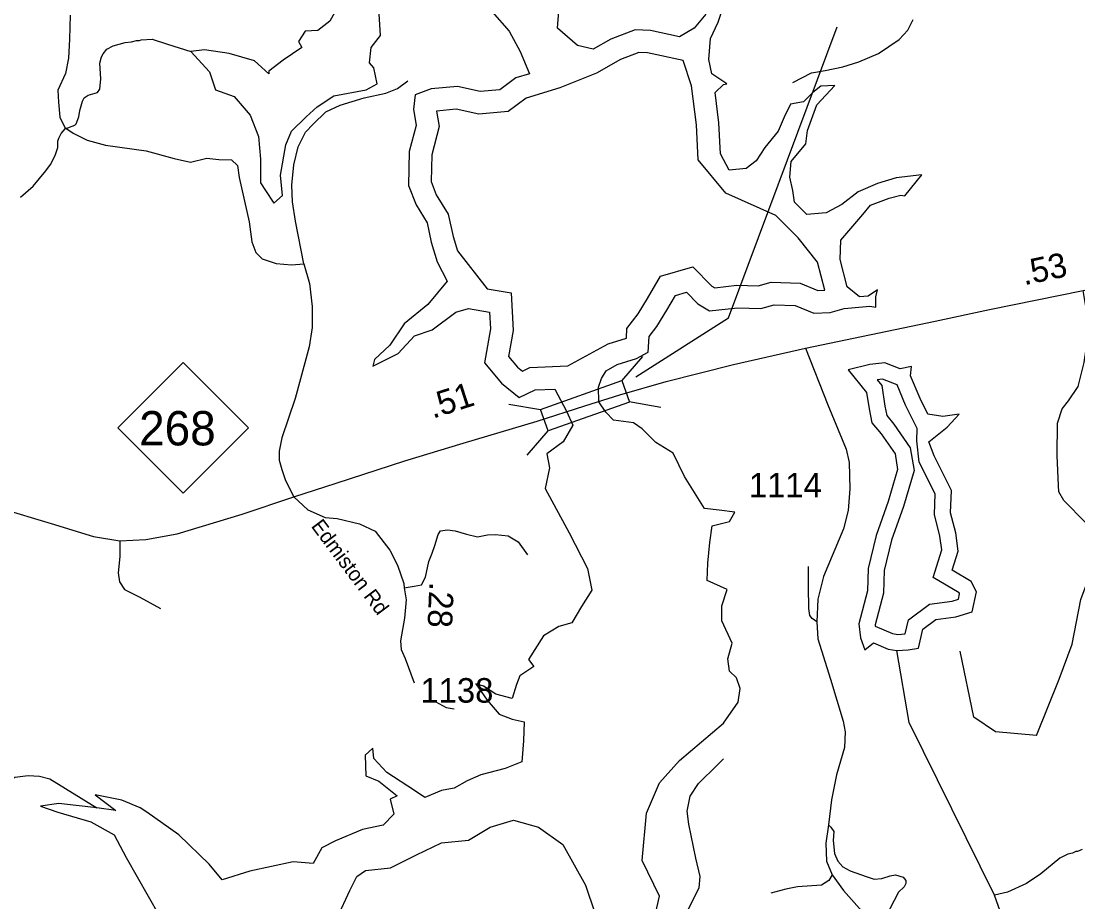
# Model space of a CAD drawing. Extents: x 1248089 to 1457196, y 820910 to 988753.
# Drawn here: x 1323366 to 1328755, y 860169 to 864659 of the extents above; entities that cross this region are included whole.
import ezdxf

# ---------------------------------------------------------------- set-up
doc = ezdxf.new("R2010")
doc.units = 0
for name, color, linetype in [('Exist Hydrographic Buffer Line', 7, 'Continuous'), ('Exist Hydrographic Creek Single Shore', 7, 'Continuous'), ('Exist Hydrographic Lake Shore', 7, 'Continuous'), ('Exist Hydrographic Misc Water Feature', 7, 'Continuous'), ('Exist Hydrographic Reservoir', 7, 'Continuous'), ('Exist Road Non-System Type 51', 7, 'Continuous'), ('Exist Road Primary NC Attributed', 7, 'Continuous'), ('Exist Road Primary NC Shield CELL', 7, 'Continuous'), ('Exist Road Primary NC Shield Number Label', 7, 'Continuous'), ('Exist Road Primary NC Structure Standard Bridge CELL', 7, 'Continuous'), ('Exist Road Primary NC Structure Standard Bridge Number Label', 7, 'Continuous'), ('Exist Road Secondary Type 41 Attributed', 7, 'Continuous'), ('Exist Road Secondary Type 51 Attributed', 7, 'Continuous'), ('Exist Road Secondary Type 51 Label', 7, 'Continuous'), ('Prop CMT Slope Fill', 7, 'Continuous'), ('Prop GRAU CAT1 Cell', 7, 'Continuous'), ('Prop Lane Lines', 7, 'Continuous')]:
    doc.layers.add(name, color=color, linetype=linetype)

msp = doc.modelspace()

# ---------------------------------------------------------------- linework, layer by layer
at = {"layer": 'Exist Hydrographic Buffer Line'}
for points in [[(1326358.9, 863014), (1326452.5, 863043.9), (1326455, 863092.6), (1326512.9, 863168), (1326560.4, 863244.8), (1326626.4, 863358.9), (1326791.5, 863406.1), (1326888.7, 863308.8), (1326902.8, 863300.3), (1327015.1, 863312.8), (1327123.8, 863309.2), (1327191.4, 863329.1), (1327337.9, 863323.6), (1327428.3, 863285.9), (1327464.2, 863287.6), (1327427.3, 863431.4), (1327328.6, 863554.9), (1327215.1, 863668.5), (1326960.1, 863782.9), (1326819, 863952), (1326810, 864131.4), (1326784.6, 864330.1), (1326741.6, 864458), (1326560.7, 864497.1), (1326515.3, 864499.4), (1326423, 864463.6), (1326299.2, 864393.6)], [(1326299.2, 864393.6), (1326112.8, 864319.8), (1325941.4, 864266.2), (1325848.9, 864198), (1325699.8, 864185), (1325583.9, 864210.8), (1325484.4, 864201.1), (1325496.8, 864122.6), (1325459.6, 863978.4), (1325456.2, 863842), (1325482.8, 863773.9), (1325543.7, 863675.4), (1325568.5, 863561.4), (1325590.8, 863487.9), (1325742.1, 863294.8), (1325865, 863275.1), (1325874.6, 863082.9), (1325851.3, 862950), (1325896.4, 862895.9), (1325922.1, 862875.1), (1325959.7, 862892.9), (1326154.1, 862901.4), (1326358.9, 863014)], [(1327731.1, 862830), (1327754.3, 862801.3), (1327770.8, 862696.8), (1327779.8, 862648.5), (1327816.9, 862604.6), (1327900.3, 862484.6), (1327919.7, 862368.2), (1327865.1, 862184.2), (1327804, 862014), (1327767.2, 861858.3), (1327762.7, 861742.3), (1327720.3, 861580.9), (1327721.1, 861574.2), (1327810.2, 861537.5), (1327835.8, 861532.9), (1327874.1, 861535.1), (1327890.6, 861607.9), (1327998.6, 861687.2), (1328113.9, 861702.2), (1328145.6, 861712.2), (1328151.4, 861739.2), (1328148.7, 861744.8), (1328016.1, 861823.2), (1328061.1, 861964.8), (1328051.2, 862034.4), (1328022.8, 862143.4), (1328026.8, 862249.4), (1327946, 862411.3), (1327933.7, 862519.2), (1327935.4, 862582.7), (1327876, 862701.5), (1327832.5, 862804.6), (1327758.8, 862833.3), (1327731.1, 862830)]]:
    msp.add_lwpolyline(points, dxfattribs=at)
at = {"layer": 'Exist Hydrographic Creek Single Shore'}
msp.add_lwpolyline([(1328514.9, 858382.8), (1328392.9, 858529.6), (1328370.9, 858677.8), (1328440.9, 858817.5), (1328481.9, 859141.7), (1328393.9, 859278.1), (1328385.9, 859652.5), (1328420.9, 859743.8), (1328417.9, 859953.9), (1328329.6, 860203.1), (1327893.8, 861083.8), (1327830.9, 861450.5)], dxfattribs=at)
at = {"layer": 'Exist Hydrographic Lake Shore'}
msp.add_lwpolyline([(1327583.9, 862881.8), (1327676.7, 862766.8), (1327689.9, 862682.8), (1327703.2, 862612.1), (1327751.8, 862554.6), (1327822.5, 862452.9), (1327835.7, 862373.4), (1327787.1, 862209.8), (1327725.3, 862037.4), (1327685.5, 861869.4), (1327681.1, 861754.4), (1327636.9, 861586.5), (1327645.8, 861515.7), (1327667.8, 861453.8), (1327712, 861489.2), (1327787.1, 861458.2), (1327830.9, 861450.5), (1327888.7, 861453.8), (1327941.7, 861462.7), (1327963.8, 861559.9), (1328030.1, 861608.6), (1328131.7, 861621.8), (1328215.6, 861648.3), (1328237.7, 861750), (1328211.2, 861803.1), (1328114, 861860.5), (1328145, 861957.8), (1328131.7, 862050.6), (1328105.2, 862152.3), (1328109.6, 862267.3), (1328021.3, 862444.1), (1327994.8, 862514.8), (1328087.5, 862590), (1328149.4, 862656.3), (1328065.4, 862643), (1327990.3, 862656.3), (1327950.6, 862735.9), (1327902, 862850.8), (1327906.4, 862899.4), (1327849, 862886.2), (1327769.5, 862917.1), (1327694.4, 862908.3), (1327583.9, 862881.8)], dxfattribs=at)
at = {"layer": 'Exist Hydrographic Misc Water Feature'}
for points in [[(1323363.2, 863761.4), (1323426.5, 863817.9), (1323492.3, 863896.3), (1323515, 863927.8), (1323540.1, 863975.2), (1323552.9, 864014.8), (1323553.6, 864046.8), (1323558, 864062.7), (1323570.5, 864086.5), (1323591.2, 864110), (1323639.5, 864128.8), (1323645.7, 864136.7), (1323660.6, 864172.3), (1323665.3, 864204.2), (1323678.3, 864251.9), (1323686.7, 864267.7), (1323707, 864281.2), (1323755.3, 864296.1), (1323767.7, 864311.9), (1323772.9, 864365.7), (1323766.7, 864445.9), (1323775.5, 864477.6), (1323783.8, 864493.4), (1323802.4, 864517), (1323834.8, 864534.2), (1323897.1, 864550.7), (1323929.2, 864554), (1323953.4, 864561.4), (1323969.4, 864561), (1323977.5, 864564.9), (1324033.6, 864567.6), (1324111.8, 864542), (1324232, 864503.8)], [(1321432.7, 860074.5), (1321581.8, 860028.8), (1322198.8, 860022.9), (1322316.8, 860079.7), (1322512.7, 860266.2), (1322590.8, 860389.3), (1322691.7, 860430), (1323176.8, 860482.6), (1323202.1, 860493.3), (1323222, 860513.2), (1323242, 860546.5), (1323253.8, 860582.9), (1323265.8, 860740.2), (1323278.5, 860764.1), (1323298.4, 860782.4), (1323333.8, 860804.4), (1323401.4, 860814), (1323459.5, 860810.6), (1323512.6, 860797.4), (1323751.8, 860647.9)], [(1328776.5, 860437), (1328752.2, 860425.6), (1328744.2, 860425.7), (1328728.1, 860418.1), (1328703.9, 860412.7), (1328663.5, 860391.7), (1328565.7, 860312), (1328492.6, 860263.7), (1328395.5, 860218), (1328329.6, 860203.1)]]:
    msp.add_lwpolyline(points, dxfattribs=at)
at = {"layer": 'Exist Hydrographic Reservoir'}
for points in [[(1324974.1, 864719.7), (1324939.6, 864659.3), (1324879.2, 864611.8), (1324814.4, 864607.5), (1324779.9, 864555.7), (1324797.2, 864525.4), (1324702.3, 864460.7), (1324628.9, 864404.5), (1324628.9, 864391.6), (1324555.6, 864456.4), (1324426.1, 864495.2), (1324301, 864512.5), (1324232, 864503.8), (1324326.9, 864400.2), (1324357.1, 864309.6), (1324452, 864275), (1324534, 864180), (1324577.1, 864072.1), (1324585.8, 863955.5), (1324585.8, 863834.6), (1324611.7, 863795.8), (1324654.8, 863731), (1324698, 863769.9), (1324689.3, 863873.5), (1324715.2, 864028.9), (1324745.4, 864098), (1324818.8, 864171.4), (1324874.8, 864223.2), (1324961.1, 864279.3), (1325125.1, 864309.6), (1325181.2, 864339.8), (1325163.9, 864421.8), (1325142.3, 864447.7), (1325151, 864525.4), (1325198.4, 864585.9), (1325189.8, 864724)], [(1325767.9, 864706.8), (1325854.2, 864607.5), (1325910.3, 864503.8), (1325957.7, 864391.6), (1325888.7, 864370), (1325806.7, 864309.6), (1325707.5, 864300.9), (1325591, 864326.8), (1325457.3, 864313.9), (1325375.3, 864283.7), (1325366.7, 864210.3), (1325379.6, 864128.2), (1325345.1, 863994.4), (1325340.8, 863821.7), (1325379.6, 863722.4), (1325435.7, 863631.7), (1325457.3, 863532.4), (1325487.5, 863433.1), (1325539.2, 863333.8), (1325440, 863215.3), (1325319.2, 863116), (1325245.9, 863008), (1325168.2, 862934.6), (1325159.6, 862900.1), (1325289, 862964.8), (1325371, 863055.5), (1325461.6, 863085.7), (1325582.4, 863176.4), (1325647.1, 863193.7), (1325754.9, 863176.4), (1325759.3, 863090.1), (1325729.1, 862917.4), (1325815.3, 862813.7), (1325905.9, 862740.3), (1325987.9, 862779.2), (1326087.2, 862783.5), (1326147.6, 862671.3)], [(1326857.2, 864694.6), (1326797.8, 864623.2), (1326722.5, 864579.6), (1326575.9, 864611.3), (1326496.6, 864615.3), (1326373.8, 864567.7), (1326282.6, 864516.1), (1326203.4, 864536), (1326100.3, 864623.2), (1326108.3, 864710.5)], [(1326311.6, 862718.2), (1326310.3, 862793.3), (1326326.1, 862836.9), (1326349.9, 862876.6), (1326405.4, 862908.3), (1326504.4, 862940), (1326563.9, 862971.7), (1326567.9, 863051), (1326607.5, 863102.6), (1326659, 863185.9), (1326702.6, 863261.2), (1326758.1, 863277.1), (1326817.5, 863217.6), (1326876.9, 863181.9), (1327019.6, 863197.8), (1327138.5, 863193.8), (1327205.8, 863213.6), (1327312.8, 863209.7), (1327407.9, 863170), (1327491.2, 863174), (1327562.5, 863193.8), (1327693.3, 863205.7), (1327725, 863201.7), (1327725, 863253.3), (1327732.9, 863289), (1327685.3, 863257.2), (1327641.7, 863253.3), (1327578.3, 863304.8), (1327542.7, 863443.6), (1327546.6, 863542.8), (1327657.6, 863673.6), (1327697.2, 863721.2), (1327792.3, 863756.9), (1327851.8, 863772.8), (1327871.6, 863768.8), (1327958.8, 863875.9), (1327828, 863860), (1327732.9, 863832.3), (1327633.8, 863788.6), (1327550.6, 863725.2), (1327471.4, 863681.6), (1327372.3, 863673.6), (1327308.9, 863737.1), (1327301, 863796.6), (1327285.1, 863864), (1327293, 863943.3), (1327368.3, 864034.5), (1327376.2, 864101.9), (1327423.8, 864232.8), (1327514.9, 864331.9), (1327443.6, 864328), (1327404, 864296.2), (1327356.4, 864248.6), (1327289.1, 864236.7), (1327257.4, 864169.3), (1327225.7, 864097.9), (1327158.3, 864014.7), (1327114.7, 863947.3), (1327063.2, 863907.6), (1326976, 863899.7), (1326932.4, 863982.9), (1326924.5, 864141.6), (1326904.7, 864296.2), (1326948.3, 864335.9), (1326964.1, 864339.9), (1326888.8, 864391.4), (1326873.1, 864464.6), (1326881, 864571.7), (1326920.6, 864654.9), (1326948.4, 864738.2)], [(1326594.7, 860079.7), (1326621.2, 860199.1), (1326532.8, 860380.3), (1326554.9, 860621.1), (1326621.2, 860775.9), (1326722.8, 860890.8), (1326948.1, 861080.9), (1327023.2, 861187), (1327032, 861257.7), (1327014.3, 861310.8), (1326979, 861346.1), (1326970.2, 861408), (1326992.3, 861487.6), (1326939.2, 861602.5), (1326939.2, 861677.7), (1326965.8, 861761.7), (1326863.8, 861807.5), (1326868.3, 861895.9), (1326877.1, 862002), (1326890.3, 862086), (1326978.7, 862108.1), (1327005.2, 862156.7), (1326925.7, 862165.6), (1326850.6, 862174.4), (1326749, 862338), (1326691.6, 862457.4), (1326603.2, 862510.4), (1326532.5, 862581.1), (1326488.3, 862612.1), (1326386.7, 862625.3), (1326347, 862665.1), (1326311.6, 862718.2)], [(1326147.6, 862671.3), (1326179.1, 862599.1), (1326130.5, 862515.1), (1326046.6, 862453.3), (1326059.8, 862382.5), (1326037.7, 862276.4), (1326161.4, 862051), (1326254.2, 861869.7), (1326276.3, 861759.2), (1326223.3, 861675.2), (1326174.7, 861591.2), (1326108.4, 861573.5), (1326028.9, 861524.9), (1325953.8, 861405.5), (1325980.3, 861370.1), (1325909.6, 861321.5), (1325891.9, 861277.3), (1325869.9, 861206.6), (1325785.9, 861228.7), (1325724.1, 861268.5), (1325684.3, 861281.7), (1325741.7, 861197.7), (1325803.6, 861127), (1325869.9, 861100.5), (1325931.7, 861087.2), (1325927.3, 860990), (1325918.5, 860883.9), (1325834.5, 860848.5), (1325710.8, 860817.5), (1325640.1, 860786.6), (1325574.9, 860749.7), (1325508.7, 860736.4), (1325424.7, 860701.1), (1325371.7, 860736.4), (1325230.3, 860829.3), (1325164.1, 860900), (1325159.7, 860953.1), (1325119.9, 860917.7), (1325124.3, 860811.6), (1325190.6, 860785.1), (1325283.4, 860709.9), (1325248, 860692.2), (1325265.7, 860617.1), (1325212.7, 860559.6), (1325106.7, 860537.5), (1324969.7, 860480), (1324899, 860444.7), (1324854.8, 860365.1), (1324753.2, 860373.9), (1324532.4, 860325.3), (1324391, 860281.1), (1324324.7, 860360.7), (1324170.1, 860511), (1324006.7, 860625.9), (1323972.7, 860647.9), (1323879.9, 860687.7), (1323743, 860714.2), (1323849, 860634.6), (1323751.8, 860647.9), (1323645.8, 860661.2), (1323557.4, 860670), (1323464.7, 860656.7), (1323553, 860625.8), (1323720.9, 860577.2), (1323840.2, 860510.9), (1323902, 860395.9), (1324069.9, 860099.7)], [(1324979.9, 860090.9), (1325041.8, 860227.9), (1325077.1, 860298.7), (1325121.3, 860329.6), (1325249.4, 860342.9), (1325381.9, 860409.2), (1325510, 860471.1), (1325647, 860484.3), (1325757.4, 860550.6), (1325876.7, 860586), (1326004.8, 860550.6), (1326128.5, 860462.2), (1326243.4, 860254.4), (1326292, 860113)]]:
    msp.add_lwpolyline(points, dxfattribs=at)
at = {"layer": 'Exist Road Non-System Type 51'}
for points in [[(1323616.7, 864690.3), (1323612, 864568.2), (1323607.4, 864471.4), (1323591.3, 864393), (1323552.2, 864307.7), (1323556.8, 864245.5), (1323563.7, 864169.4), (1323589, 864117.8), (1323630.4, 864087.8), (1323701.8, 864053.3), (1323796.3, 864027.9), (1324003.6, 863997.9), (1324146.4, 863958.8), (1324229.3, 863940.3), (1324312.2, 863961.1), (1324374.4, 863954.2), (1324438.9, 863951.9), (1324468.8, 863924.2), (1324478, 863862), (1324528.7, 863636.1), (1324542.5, 863534.7), (1324563.3, 863479.3), (1324595.5, 863447.1), (1324666.9, 863424), (1324745.2, 863417.1), (1324807.4, 863421.7)], [(1327301.6, 864346), (1327396.5, 864396.1), (1327465.5, 864408.2), (1327556.9, 864427.2), (1327638, 864451.3), (1327738.1, 864494.5), (1327843.4, 864565.3), (1327887.7, 864612.6), (1327915.3, 864667.9)], [(1324807.4, 863421.7), (1324765.5, 863638.8), (1324749.3, 863738), (1324747, 863823.2), (1324756.2, 863927), (1324779.3, 864019.2), (1324816.1, 864092.9), (1324855.3, 864134.4), (1324919.8, 864196.6), (1324993.5, 864231.2), (1325115.5, 864268.1), (1325225.6, 864292.6), (1325285.5, 864315.6), (1325338.5, 864354.8)], [(1324807.4, 863421.7), (1324836.3, 863321.5), (1324850.1, 863204), (1324850.1, 863097.9), (1324834, 862998.8), (1324762.6, 862736.1), (1324696.1, 862534.3), (1324682.3, 862467.5), (1324682.3, 862421.4), (1324696.1, 862373), (1324714.5, 862317.7), (1324757.2, 862233.7)], [(1328543.9, 861017.2), (1328659.9, 861305.2), (1328726.4, 861483.6), (1328769.4, 861711.5), (1328823.1, 861851.2), (1328853, 861952.8), (1328853, 861995.8), (1328838, 862060.3), (1328792.9, 862103.2), (1328683.3, 862215), (1328657.6, 862260.2), (1328655.4, 862292.4), (1328649, 862445), (1328651.1, 862610.5), (1328674.8, 862682.5), (1328707, 862723.3), (1328756.4, 862796.4), (1328786.5, 862918.9), (1328799.4, 863000.6), (1328808, 863133.9), (1328782.2, 863286.5)], [(1325319.8, 861770.6), (1325370.4, 861779.3), (1325407.2, 861786.3), (1325427.9, 861825.4), (1325444.1, 861903.8), (1325462.5, 861947.6), (1325476.3, 861986.8), (1325492.4, 862042.1), (1325503.9, 862060.5), (1325540.8, 862065.2), (1325579.9, 862060.5), (1325637.5, 862044.4), (1325692.8, 862030.6), (1325743.5, 862039.8), (1325784.9, 862042.1), (1325849.4, 862035.2), (1325900.1, 862005.2), (1325948.5, 861938.4)], [(1323869.2, 862010.2), (1323869.5, 861929.9), (1323860.3, 861846.9), (1323867.2, 861800.8), (1323892.5, 861761.6), (1323970.8, 861722.4), (1324077, 861664.3)], [(1327424.4, 861596.5), (1327400.3, 861613.7), (1327387.6, 861628.5), (1327383.4, 861664.3), (1327381.3, 861775.9), (1327381.3, 861879.1)], [(1328543.9, 861017.2), (1328334.4, 861037), (1328224.4, 861110.5), (1328154.3, 861447.7)], [(1325476.4, 861191.5), (1325533.7, 861160.1), (1325574.4, 861153.8)], [(1326754.4, 860102.7), (1326823.8, 860241.6), (1326828.4, 860299.4), (1326807.3, 860392.1), (1326771.6, 860564.8), (1326763.1, 860632.2), (1326777.9, 860708), (1326820, 860773.3), (1326916.8, 860868), (1326948.2, 860898.3)], [(1327482.2, 860562.5), (1327494.9, 860549.9), (1327509.6, 860528.9), (1327507.5, 860482.5), (1327513.8, 860415.1), (1327530.6, 860377.2), (1327555.9, 860347.7), (1327593.8, 860326.7), (1327675.8, 860299.3), (1327715.8, 860284.6), (1327755.8, 860288.8), (1327797.9, 860301.4), (1327825.2, 860307.7), (1327863.1, 860295.1), (1327877.8, 860278.3), (1327877.8, 860263.5), (1327869.4, 860246.7), (1327840, 860219.3), (1327795.8, 860133), (1327762.1, 860076.1)], [(1327501.2, 860306.9), (1327484.3, 860278.3), (1327446.5, 860255.1), (1327324.4, 860246.7), (1327265.5, 860234), (1327189.7, 860213)]]:
    msp.add_lwpolyline(points, dxfattribs=at)
at = {"layer": 'Exist Road Primary NC Attributed'}
for points in [[(1327366.2, 862992.5), (1328027, 863130.4), (1328303.4, 863189.9), (1328782.2, 863286.5), (1329260.1, 863383.1), (1329734.8, 863478.4), (1329942.8, 863519.2), (1330101.8, 863565.2)], [(1326240.6, 862698.8), (1326418.3, 862754.2), (1326655.6, 862822.5), (1326998.1, 862909.3), (1327366.2, 862992.5)], [(1324757.2, 862233.7), (1324971.7, 862303.4), (1325322.8, 862417.2), (1325619.8, 862508.2), (1325997.1, 862620.1), (1326240.6, 862698.8)], [(1323258.4, 862176.9), (1323518.3, 862097.6), (1323735.7, 862032.5), (1323869.2, 862010.2), (1324001.2, 862017.2), (1324161, 862046.4), (1324493.6, 862146.4), (1324757.2, 862233.7)]]:
    msp.add_lwpolyline(points, dxfattribs=at)
at = {"layer": 'Exist Road Primary NC Shield CELL'}
msp.add_lwpolyline([(1323858.5, 862586.1), (1324191.5, 862919.1), (1324524.5, 862586.1), (1324191.5, 862253.1)], close=True, dxfattribs=at)
at = {"layer": 'Exist Road Primary NC Structure Standard Bridge CELL'}
for p, q in [((1326428.9, 862826.2), (1326536, 862949.1)), ((1325853.4, 862707.5), (1326014, 862679.6)), ((1326466.7, 862719.5), (1326627.4, 862691.6)), ((1325945.6, 862447.5), (1326052.7, 862570.4))]:
    msp.add_line(p, q, dxfattribs=at)
msp.add_lwpolyline([(1326014, 862679.6), (1326428.7, 862826.7), (1326467.4, 862717.6), (1326052.7, 862570.4)], close=True, dxfattribs=at)
at = {"layer": 'Exist Road Primary NC Structure Standard Bridge Number Label'}
msp.add_lwpolyline([(1326499.7, 862846.7), (1326972.9, 863147), (1327528, 864630.3)], dxfattribs=at)
at = {"layer": 'Exist Road Secondary Type 41 Attributed'}
msp.add_lwpolyline([(1324757.2, 862233.7), (1324828.2, 862168.3), (1324916.8, 862128.7), (1324976.7, 862123.3), (1325090.9, 862096.2), (1325170.7, 862059.9), (1325246.2, 861962.9), (1325284.3, 861886.5), (1325317, 861792.4), (1325319.8, 861770.6), (1325329.3, 861709.2), (1325321.1, 861616.4), (1325300.7, 861500.5), (1325303.4, 861456.2), (1325323.8, 861409.8), (1325370.4, 861286.8)], dxfattribs=at)
at = {"layer": 'Exist Road Secondary Type 51 Attributed'}
msp.add_lwpolyline([(1327366.2, 862992.5), (1327479.4, 862703.6), (1327573, 862477.7), (1327588, 862409.1), (1327591.4, 862275.2), (1327583, 862164.2), (1327559.6, 862070.5), (1327457.6, 861827.8), (1327429.2, 861712.4), (1327424.4, 861596.5), (1327429.4, 861509.5), (1327493, 861305.3), (1327558.2, 861091.1), (1327568.1, 861037), (1327564.8, 860956.7), (1327523, 860817.8), (1327497.9, 860688.9), (1327482.2, 860562.5), (1327469.4, 860468.1), (1327472.8, 860377.2), (1327501.2, 860306.9), (1327559.7, 860226.6), (1327654.8, 860120.3)], dxfattribs=at)

# ---------------------------------------------------------------- texts
at = {"layer": 'Exist Road Primary NC Shield Number Label'}
msp.add_text('268', height=175, dxfattribs=at).set_placement((1323967.6, 862496.4))
at = {"layer": 'Exist Road Secondary Type 51 Label'}
msp.add_text('Edmiston Rd', height=75, rotation=306.8687, dxfattribs=at).set_placement((1324841.6, 862084.3))
at = {"layer": 'Prop CMT Slope Fill'}
for s, rotation, p in [('.53', 11.827, (1328480.8, 863312.4)), ('.51', 17.8979, (1325465.1, 862632))]:
    msp.add_text(s, height=125, rotation=rotation, dxfattribs=at).set_placement(p)
at = {"layer": 'Prop GRAU CAT1 Cell'}
msp.add_text('.28', height=125, rotation=267.7373, dxfattribs=at).set_placement((1325447.8, 861801.7))
at = {"layer": 'Prop Lane Lines'}
for s, p in [('1114', (1327077, 862231.3)), ('1138', (1325402.1, 861185))]:
    msp.add_text(s, height=125, dxfattribs=at).set_placement(p)

doc.saveas('drawing.dxf')
